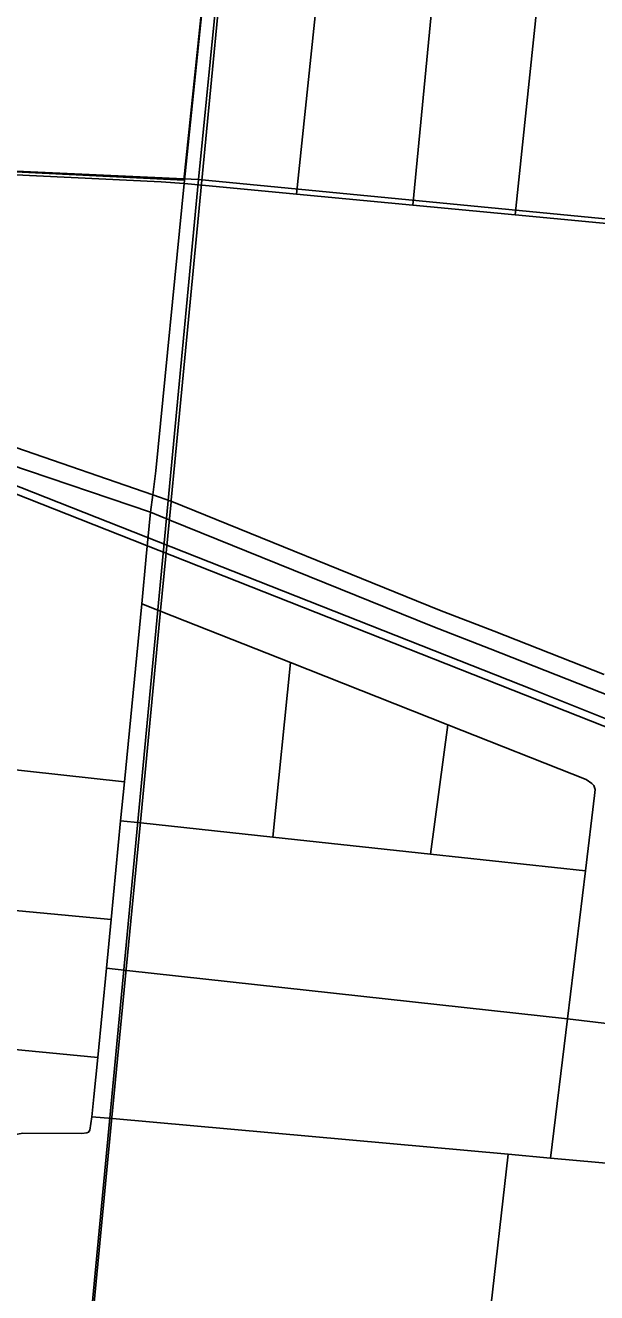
# Model space of a CAD drawing. Extents: x 0 to 34, y -3.9 to 26.2.
# Drawn here: x 2.59 to 2.832, y 14.874 to 15.411 of the extents above; entities that cross this region are included whole.
import ezdxf

# ---------------------------------------------------------------- set-up
doc = ezdxf.new("R2010")
doc.units = 0
for name, color, linetype in [('GM_X_City_Street', 7, 'Continuous'), ('GM_X_County_Road', 7, 'Continuous'), ('GM_X_Interchange_Ramps', 7, 'Continuous'), ('GM_X_Interstate_Route', 7, 'Continuous'), ('GM_X_Rail_Line', 7, 'Continuous'), ('GM_X_Section', 7, 'Continuous'), ('GM_X_State_Route', 7, 'Continuous'), ('GM_X_State_Shield', 7, 'Continuous')]:
    doc.layers.add(name, color=color, linetype=linetype)

msp = doc.modelspace()

# ---------------------------------------------------------------- linework, layer by layer
at = {"layer": 'GM_X_City_Street'}
for p, q in [((2.69475, 15.06692), (2.70216, 15.14096)), ((2.76159, 15.05973), (2.76892, 15.11461)), ((2.51893, 15.1028), (2.6318, 15.09033)), ((2.62616, 15.03207), (2.62415, 15.01137)), ((2.78257, 14.82695), (2.79445, 14.93243))]:
    msp.add_line(p, q, dxfattribs=at)
for points in [[(2.70483, 15.33968), (2.71716, 15.45871), (2.73247, 15.60653), (2.74734, 15.74858), (2.76787, 15.94473), (2.76817, 15.94764), (2.76828, 15.94863), (2.77729, 16.04261)], [(2.75413, 15.335), (2.76554, 15.45405), (2.7797, 15.60197), (2.79355, 15.74499), (2.81297, 15.94563)], [(2.79753, 15.33087), (2.8099, 15.44978), (2.82527, 15.59757), (2.83269, 15.66496), (2.84111, 15.74128), (2.8556, 15.8728)], [(2.83131, 15.08719), (2.83077, 15.08877), (2.82997, 15.08971), (2.8276, 15.09144), (2.76892, 15.11461), (2.70216, 15.14096), (2.64741, 15.16257), (2.63913, 15.16583)], [(2.81241, 14.9308), (2.81959, 14.98986), (2.82723, 15.05267), (2.83111, 15.08461), (2.83131, 15.08719)], [(2.63021, 15.07386), (2.6388, 15.07294), (2.69475, 15.06692), (2.76159, 15.05973), (2.82723, 15.05267)], [(2.41364, 15.05204), (2.5132, 15.04268), (2.62616, 15.03207)], [(2.62415, 15.01137), (2.6328, 15.01042), (2.81959, 14.98986), (2.84341, 14.98706), (2.86038, 14.98139), (2.89363, 14.96794)], [(2.30431, 15.00406), (2.40709, 14.99413), (2.50764, 14.98442), (2.62048, 14.97352)], [(2.61804, 14.94836), (2.62677, 14.94757), (2.79445, 14.93243), (2.81241, 14.9308), (2.8802, 14.92468), (2.94956, 14.91842)]]:
    msp.add_lwpolyline(points, dxfattribs=at)
at = {"layer": 'GM_X_County_Road'}
msp.add_line((2.62415, 15.01137), (2.62616, 15.03207), dxfattribs=at)
for points in [[(2.63913, 15.16583), (2.64109, 15.186), (2.6429, 15.20475), (2.64386, 15.21216), (2.64516, 15.22224), (2.65719, 15.34421), (2.66939, 15.46332), (2.67854, 15.5517), (2.6847, 15.61115), (2.68539, 15.61786), (2.69183, 15.68002), (2.69872, 15.74658), (2.69932, 15.75232), (2.70481, 15.80543), (2.71041, 15.85947), (2.71512, 15.90494), (2.71976, 15.94981), (2.72649, 16.01601), (2.72742, 16.02516)], [(2.37888, 15.32486), (2.4491, 15.34375), (2.4777, 15.34935), (2.51174, 15.35132), (2.53279, 15.3503), (2.64733, 15.34479)], [(2.64733, 15.34479), (2.65719, 15.34421), (2.66477, 15.34349), (2.70483, 15.33968), (2.75413, 15.335), (2.79753, 15.33087), (2.84955, 15.32593), (2.90126, 15.32102), (2.97388, 15.31412)], [(2.62616, 15.03207), (2.63021, 15.07386), (2.6318, 15.09033), (2.63913, 15.16583)], [(2.61885, 14.95674), (2.62048, 14.97352), (2.62415, 15.01137)], [(2.57386, 14.85805), (2.57576, 14.91954), (2.57669, 14.92945), (2.57809, 14.93313), (2.58, 14.93622), (2.58219, 14.93884), (2.585, 14.94064), (2.58869, 14.94136), (2.61373, 14.94123), (2.61587, 14.94152), (2.61665, 14.94188), (2.61717, 14.94268), (2.61804, 14.94836), (2.61885, 14.95674)]]:
    msp.add_lwpolyline(points, dxfattribs=at)
at = {"layer": 'GM_X_Interchange_Ramps'}
for points in [[(2.51114, 15.3527), (2.65703, 15.34555), (2.73034, 16.04808)], [(2.73034, 16.04808), (2.65703, 15.34555), (2.51114, 15.3527)]]:
    msp.add_lwpolyline(points, dxfattribs=at)
at = {"layer": 'GM_X_Interstate_Route'}
for points in [[(2.75527, 16.30893), (2.7414, 16.1674), (2.74089, 16.16057), (2.73723, 16.12453), (2.73183, 16.07143), (2.72625, 16.01654), (2.71953, 15.95034), (2.71488, 15.90546), (2.71017, 15.85999), (2.70375, 15.75248), (2.69018, 15.61112), (2.67598, 15.46318), (2.66454, 15.34401), (2.65321, 15.22598), (2.65166, 15.20982), (2.65159, 15.20916), (2.6509, 15.20193), (2.64717, 15.16309), (2.63857, 15.07347), (2.63256, 15.01095), (2.62653, 14.94809), (2.61658, 14.84442)], [(2.61658, 14.84442), (2.62653, 14.94809), (2.63256, 15.01095), (2.63857, 15.07347), (2.64717, 15.16309), (2.6509, 15.20193), (2.65159, 15.20916), (2.65166, 15.20982), (2.65321, 15.22598), (2.66454, 15.34401), (2.67598, 15.46318), (2.69018, 15.61112), (2.70375, 15.75248), (2.71017, 15.85999), (2.71488, 15.90546), (2.71953, 15.95034), (2.72625, 16.01654), (2.73183, 16.07143), (2.73723, 16.12453), (2.74089, 16.16057), (2.7414, 16.1674), (2.75527, 16.30893)]]:
    msp.add_lwpolyline(points, dxfattribs=at)
at = {"layer": 'GM_X_Rail_Line'}
for points in [[(3.39268, 14.89234), (3.29846, 14.93208), (2.80525, 15.12937), (2.54549, 15.23196), (2.35281, 15.30824), (2.11508, 15.40195), (2.1, 15.40795)], [(2.1, 15.40418), (2.11393, 15.39878), (2.94032, 15.07242), (3.10149, 15.00728), (3.24383, 14.95065), (3.30222, 14.92653), (3.39268, 14.89234)]]:
    msp.add_lwpolyline(points, dxfattribs=at)
at = {"layer": 'GM_X_Section'}
for points in [[(2.76326, 16.35538), (3.78177, 16.24865), (3.68487, 15.24697), (2.66316, 15.34581)], [(2.66316, 15.34581), (3.68487, 15.24697), (3.58071, 14.24166), (2.56903, 14.34936)]]:
    msp.add_lwpolyline(points, close=True, dxfattribs=at)
at = {"layer": 'GM_X_State_Route'}
for points in [[(2.24934, 15.44418), (2.2608, 15.43348), (2.26869, 15.42526), (2.27922, 15.41407), (2.32488, 15.36121), (2.33903, 15.34684), (2.36718, 15.32171), (2.38746, 15.30693), (2.40567, 15.2953), (2.42464, 15.28499), (2.44273, 15.27611), (2.46214, 15.26822), (2.48342, 15.26065), (2.50601, 15.25418), (2.54802, 15.24315), (2.58577, 15.23213), (2.64386, 15.21216), (2.65189, 15.20929), (2.7654, 15.16326), (2.78854, 15.1543), (2.83526, 15.13588)], [(2.33687, 15.33918), (2.35926, 15.31958), (2.38492, 15.30057), (2.40696, 15.28708), (2.42593, 15.27721), (2.44271, 15.26877), (2.46728, 15.25912), (2.50237, 15.24815), (2.54843, 15.23521), (2.58286, 15.22512), (2.6429, 15.20475), (2.65113, 15.20141), (2.76249, 15.15625), (2.78684, 15.14682), (2.83356, 15.1284), (2.86492, 15.11633), (2.89519, 15.10756), (2.94884, 15.09366)]]:
    msp.add_lwpolyline(points, dxfattribs=at)
at = {"layer": 'GM_X_State_Shield'}
for points in [[(2.1, 16.38503), (2.1, 15.37159), (2.66316, 15.34581), (2.76326, 16.35538)], [(2.1, 15.37159), (2.1, 14.39945), (2.56903, 14.34936), (2.66316, 15.34581)]]:
    msp.add_lwpolyline(points, close=True, dxfattribs=at)

doc.saveas('drawing.dxf')
